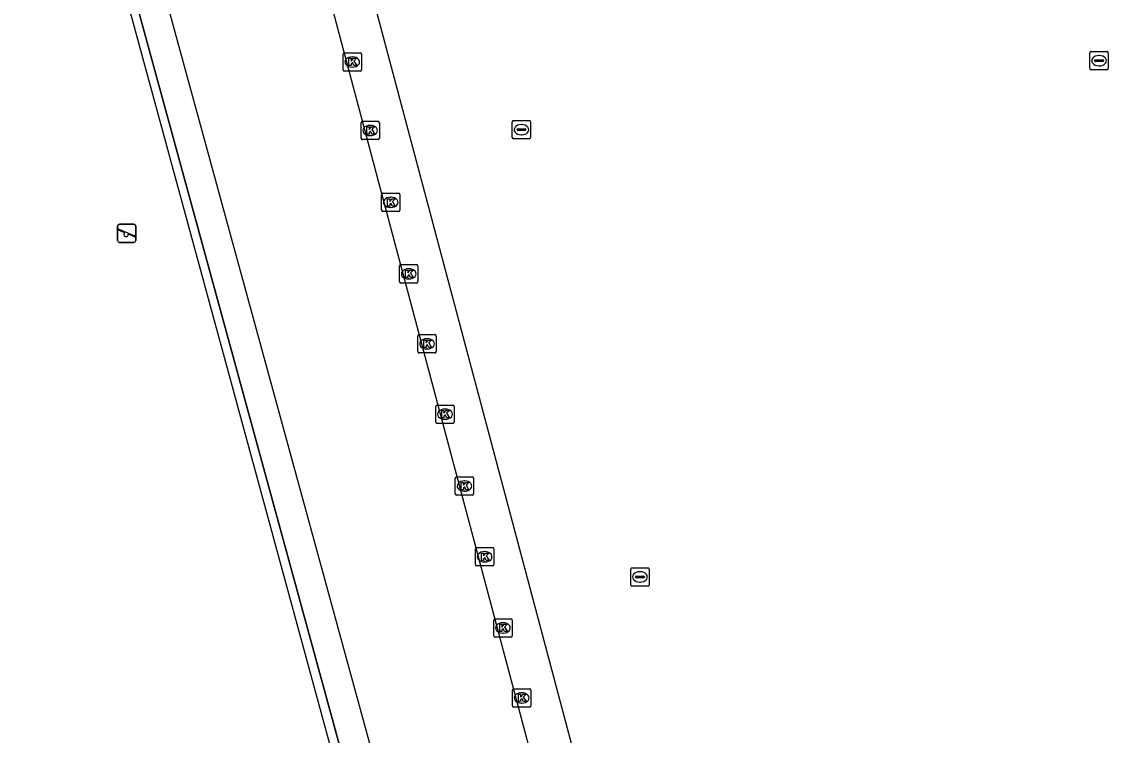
# Model space of a CAD drawing. Extents: x 159053 to 160041, y 380450 to 381422.
# Drawn here: x 159553.7 to 159613, y 380680.4 to 380719.2 of the extents above; entities that cross this region are included whole.
import ezdxf

# ---------------------------------------------------------------- set-up
doc = ezdxf.new("R2010")
doc.units = 0
for name, color, linetype in [('IMGEO_Groenvoorziening', 7, 'Continuous'), ('IMGEO_Hek', 7, 'Continuous'), ('IMGEO_Kolk', 7, 'Continuous'), ('IMGEO_Speelvoorziening', 7, 'Continuous'), ('IMGEO_Voetpad_open', 7, 'Continuous'), ('IMGEO_Waterleidingput', 7, 'Continuous')]:
    doc.layers.add(name, color=color, linetype=linetype)

msp = doc.modelspace()

# ---------------------------------------------------------------- linework, layer by layer
at = {"layer": 'IMGEO_Groenvoorziening'}
msp.add_lwpolyline([(159529.309, 380662.376), (159572.094, 380674.071), (159553.359, 380742.767), (159449.988, 380714.56), (159468.706, 380645.806), (159511.466, 380657.516)], dxfattribs=at)
at = {"layer": 'IMGEO_Hek'}
msp.add_lwpolyline([(159449.413, 380715.163), (159553.595, 380743.504), (159572.753, 380673.566), (159529.481, 380661.752)], dxfattribs=at)
at = {"layer": 'IMGEO_Kolk'}
for p, q in [((159571.236, 380716.625), (159571.236, 380717.477)), ((159571.311, 380717.551), (159572.163, 380717.551)), ((159572.237, 380717.477), (159572.237, 380716.625)), ((159571.724, 380717.331), (159571.749, 380717.331)), ((159572.163, 380716.551), (159571.311, 380716.551)), ((159571.747, 380716.771), (159571.722, 380716.771)), ((159572.216, 380712.891), (159572.216, 380713.743)), ((159572.291, 380713.817), (159573.143, 380713.817)), ((159572.704, 380713.597), (159572.729, 380713.597)), ((159573.217, 380713.743), (159573.217, 380712.891)), ((159573.143, 380712.817), (159572.291, 380712.817)), ((159572.727, 380713.037), (159572.702, 380713.037)), ((159573.338, 380708.974), (159573.338, 380709.826)), ((159573.413, 380709.9), (159574.265, 380709.9)), ((159574.339, 380709.826), (159574.339, 380708.974)), ((159573.826, 380709.68), (159573.851, 380709.68)), ((159574.265, 380708.9), (159573.413, 380708.9)), ((159573.849, 380709.12), (159573.824, 380709.12)), ((159574.317, 380705.077), (159574.317, 380705.929)), ((159574.392, 380706.003), (159575.244, 380706.003)), ((159574.805, 380705.783), (159574.83, 380705.783)), ((159575.318, 380705.929), (159575.318, 380705.077)), ((159575.244, 380705.003), (159574.392, 380705.003)), ((159574.828, 380705.223), (159574.803, 380705.223)), ((159575.317, 380701.262), (159575.317, 380702.114)), ((159575.392, 380702.188), (159576.244, 380702.188)), ((159576.318, 380702.114), (159576.318, 380701.262)), ((159575.805, 380701.968), (159575.83, 380701.968)), ((159576.244, 380701.188), (159575.392, 380701.188)), ((159575.828, 380701.408), (159575.803, 380701.408)), ((159576.296, 380697.426), (159576.296, 380698.278)), ((159576.371, 380698.352), (159577.223, 380698.352)), ((159576.784, 380698.132), (159576.809, 380698.132)), ((159577.297, 380698.278), (159577.297, 380697.426)), ((159577.223, 380697.352), (159576.371, 380697.352)), ((159576.807, 380697.572), (159576.782, 380697.572)), ((159577.357, 380693.509), (159577.357, 380694.361)), ((159577.432, 380694.435), (159578.284, 380694.435)), ((159578.358, 380694.361), (159578.358, 380693.509)), ((159577.845, 380694.215), (159577.87, 380694.215)), ((159578.284, 380693.435), (159577.432, 380693.435)), ((159577.868, 380693.655), (159577.843, 380693.655)), ((159578.459, 380689.653), (159578.459, 380690.505)), ((159578.534, 380690.579), (159579.386, 380690.579)), ((159578.947, 380690.359), (159578.972, 380690.359)), ((159579.46, 380690.505), (159579.46, 380689.653)), ((159579.386, 380689.579), (159578.534, 380689.579)), ((159578.97, 380689.799), (159578.945, 380689.799)), ((159579.459, 380685.776), (159579.459, 380686.628)), ((159579.534, 380686.702), (159580.386, 380686.702)), ((159580.46, 380686.628), (159580.46, 380685.776)), ((159579.947, 380686.482), (159579.972, 380686.482)), ((159580.386, 380685.702), (159579.534, 380685.702)), ((159579.97, 380685.922), (159579.945, 380685.922)), ((159580.479, 380681.961), (159580.479, 380682.813)), ((159580.554, 380682.887), (159581.406, 380682.887)), ((159580.967, 380682.667), (159580.992, 380682.667)), ((159581.48, 380682.813), (159581.48, 380681.961)), ((159581.406, 380681.887), (159580.554, 380681.887)), ((159580.99, 380682.107), (159580.965, 380682.107))]:
    msp.add_line(p, q, dxfattribs=at)
for points in [[(159571.236, 380716.625), (159571.236, 380717.477)], [(159571.311, 380717.551), (159572.163, 380717.551)], [(159572.237, 380717.477), (159572.237, 380716.625)], [(159571.557, 380717.251), (159571.68, 380717.251), (159571.68, 380717.1), (159571.81, 380717.251), (159571.974, 380717.251), (159571.828, 380717.1), (159571.981, 380716.851), (159571.829, 380716.851), (159571.744, 380717.015), (159571.68, 380716.948), (159571.68, 380716.851), (159571.557, 380716.851), (159571.557, 380717.251)], [(159572.163, 380716.551), (159571.311, 380716.551)], [(159572.216, 380712.891), (159572.216, 380713.743)], [(159572.291, 380713.817), (159573.143, 380713.817)], [(159572.537, 380713.517), (159572.66, 380713.517), (159572.66, 380713.366), (159572.79, 380713.517), (159572.954, 380713.517), (159572.808, 380713.366), (159572.961, 380713.117), (159572.809, 380713.117), (159572.724, 380713.281), (159572.66, 380713.214), (159572.66, 380713.117), (159572.537, 380713.117), (159572.537, 380713.517)], [(159573.217, 380713.743), (159573.217, 380712.891)], [(159573.143, 380712.817), (159572.291, 380712.817)], [(159573.338, 380708.974), (159573.338, 380709.826)], [(159573.413, 380709.9), (159574.265, 380709.9)], [(159574.339, 380709.826), (159574.339, 380708.974)], [(159573.659, 380709.6), (159573.782, 380709.6), (159573.782, 380709.449), (159573.912, 380709.6), (159574.076, 380709.6), (159573.93, 380709.449), (159574.083, 380709.2), (159573.931, 380709.2), (159573.846, 380709.364), (159573.782, 380709.297), (159573.782, 380709.2), (159573.659, 380709.2), (159573.659, 380709.6)], [(159574.265, 380708.9), (159573.413, 380708.9)], [(159574.317, 380705.077), (159574.317, 380705.929)], [(159574.392, 380706.003), (159575.244, 380706.003)], [(159574.638, 380705.703), (159574.761, 380705.703), (159574.761, 380705.552), (159574.891, 380705.703), (159575.055, 380705.703), (159574.909, 380705.552), (159575.062, 380705.303), (159574.91, 380705.303), (159574.825, 380705.467), (159574.761, 380705.4), (159574.761, 380705.303), (159574.638, 380705.303), (159574.638, 380705.703)], [(159575.318, 380705.929), (159575.318, 380705.077)], [(159575.244, 380705.003), (159574.392, 380705.003)], [(159575.317, 380701.262), (159575.317, 380702.114)], [(159575.392, 380702.188), (159576.244, 380702.188)], [(159576.318, 380702.114), (159576.318, 380701.262)], [(159575.638, 380701.888), (159575.761, 380701.888), (159575.761, 380701.737), (159575.891, 380701.888), (159576.055, 380701.888), (159575.909, 380701.737), (159576.062, 380701.488), (159575.91, 380701.488), (159575.825, 380701.652), (159575.761, 380701.585), (159575.761, 380701.488), (159575.638, 380701.488), (159575.638, 380701.888)], [(159576.244, 380701.188), (159575.392, 380701.188)], [(159576.296, 380697.426), (159576.296, 380698.278)], [(159576.371, 380698.352), (159577.223, 380698.352)], [(159576.617, 380698.052), (159576.74, 380698.052), (159576.74, 380697.901), (159576.87, 380698.052), (159577.034, 380698.052), (159576.888, 380697.901), (159577.041, 380697.652), (159576.889, 380697.652), (159576.804, 380697.816), (159576.74, 380697.749), (159576.74, 380697.652), (159576.617, 380697.652), (159576.617, 380698.052)], [(159577.297, 380698.278), (159577.297, 380697.426)], [(159577.223, 380697.352), (159576.371, 380697.352)], [(159577.357, 380693.509), (159577.357, 380694.361)], [(159577.432, 380694.435), (159578.284, 380694.435)], [(159578.358, 380694.361), (159578.358, 380693.509)], [(159577.678, 380694.135), (159577.801, 380694.135), (159577.801, 380693.984), (159577.931, 380694.135), (159578.095, 380694.135), (159577.949, 380693.984), (159578.102, 380693.735), (159577.95, 380693.735), (159577.865, 380693.899), (159577.801, 380693.832), (159577.801, 380693.735), (159577.678, 380693.735), (159577.678, 380694.135)], [(159578.284, 380693.435), (159577.432, 380693.435)], [(159578.459, 380689.653), (159578.459, 380690.505)], [(159578.534, 380690.579), (159579.386, 380690.579)], [(159578.78, 380690.279), (159578.903, 380690.279), (159578.903, 380690.128), (159579.033, 380690.279), (159579.197, 380690.279), (159579.051, 380690.128), (159579.204, 380689.879), (159579.052, 380689.879), (159578.967, 380690.043), (159578.903, 380689.976), (159578.903, 380689.879), (159578.78, 380689.879), (159578.78, 380690.279)], [(159579.46, 380690.505), (159579.46, 380689.653)], [(159579.386, 380689.579), (159578.534, 380689.579)], [(159579.459, 380685.776), (159579.459, 380686.628)], [(159579.534, 380686.702), (159580.386, 380686.702)], [(159580.46, 380686.628), (159580.46, 380685.776)], [(159579.78, 380686.402), (159579.903, 380686.402), (159579.903, 380686.251), (159580.033, 380686.402), (159580.197, 380686.402), (159580.051, 380686.251), (159580.204, 380686.002), (159580.052, 380686.002), (159579.967, 380686.166), (159579.903, 380686.099), (159579.903, 380686.002), (159579.78, 380686.002), (159579.78, 380686.402)], [(159580.386, 380685.702), (159579.534, 380685.702)], [(159580.479, 380681.961), (159580.479, 380682.813)], [(159580.554, 380682.887), (159581.406, 380682.887)], [(159580.8, 380682.587), (159580.923, 380682.587), (159580.923, 380682.436), (159581.053, 380682.587), (159581.217, 380682.587), (159581.071, 380682.436), (159581.224, 380682.187), (159581.072, 380682.187), (159580.987, 380682.351), (159580.923, 380682.284), (159580.923, 380682.187), (159580.8, 380682.187), (159580.8, 380682.587)], [(159581.48, 380682.813), (159581.48, 380681.961)], [(159581.406, 380681.887), (159580.554, 380681.887)]]:
    msp.add_lwpolyline(points, dxfattribs=at)
for centre, start, end in [((159571.313, 380717.475), 91.55205, 178.44795), ((159571.313, 380717.475), 91.55205, 178.44795), ((159572.161, 380717.475), 1.55205, 88.44795), ((159572.161, 380717.475), 1.55205, 88.44795), ((159571.313, 380716.627), 181.55205, 268.44795), ((159571.313, 380716.627), 181.55205, 268.44795), ((159572.161, 380716.627), 271.55205, 358.44795), ((159572.161, 380716.627), 271.55205, 358.44795), ((159572.293, 380713.741), 91.55205, 178.44795), ((159572.293, 380713.741), 91.55205, 178.44795), ((159573.141, 380713.741), 1.55205, 88.44795), ((159573.141, 380713.741), 1.55205, 88.44795), ((159572.293, 380712.893), 181.55205, 268.44795), ((159572.293, 380712.893), 181.55205, 268.44795), ((159573.141, 380712.893), 271.55205, 358.44795), ((159573.141, 380712.893), 271.55205, 358.44795), ((159573.415, 380709.824), 91.55205, 178.44795), ((159573.415, 380709.824), 91.55205, 178.44795), ((159574.263, 380709.824), 1.55205, 88.44795), ((159574.263, 380709.824), 1.55205, 88.44795), ((159573.415, 380708.976), 181.55205, 268.44795), ((159573.415, 380708.976), 181.55205, 268.44795), ((159574.263, 380708.976), 271.55205, 358.44795), ((159574.263, 380708.976), 271.55205, 358.44795), ((159574.394, 380705.927), 91.55205, 178.44795), ((159574.394, 380705.927), 91.55205, 178.44795), ((159575.242, 380705.927), 1.55205, 88.44795), ((159575.242, 380705.927), 1.55205, 88.44795), ((159574.394, 380705.079), 181.55205, 268.44795), ((159574.394, 380705.079), 181.55205, 268.44795), ((159575.242, 380705.079), 271.55205, 358.44795), ((159575.242, 380705.079), 271.55205, 358.44795), ((159575.394, 380702.112), 91.55205, 178.44795), ((159575.394, 380702.112), 91.55205, 178.44795), ((159576.242, 380702.112), 1.55205, 88.44795), ((159576.242, 380702.112), 1.55205, 88.44795), ((159575.394, 380701.264), 181.55205, 268.44795), ((159575.394, 380701.264), 181.55205, 268.44795), ((159576.242, 380701.264), 271.55205, 358.44795), ((159576.242, 380701.264), 271.55205, 358.44795), ((159576.373, 380698.276), 91.55205, 178.44795), ((159576.373, 380698.276), 91.55205, 178.44795), ((159577.221, 380698.276), 1.55205, 88.44795), ((159577.221, 380698.276), 1.55205, 88.44795), ((159576.373, 380697.428), 181.55205, 268.44795), ((159576.373, 380697.428), 181.55205, 268.44795), ((159577.221, 380697.428), 271.55205, 358.44795), ((159577.221, 380697.428), 271.55205, 358.44795), ((159577.434, 380694.359), 91.55205, 178.44795), ((159577.434, 380694.359), 91.55205, 178.44795), ((159578.282, 380694.359), 1.55205, 88.44795), ((159578.282, 380694.359), 1.55205, 88.44795), ((159577.434, 380693.511), 181.55205, 268.44795), ((159577.434, 380693.511), 181.55205, 268.44795), ((159578.282, 380693.511), 271.55205, 358.44795), ((159578.282, 380693.511), 271.55205, 358.44795), ((159578.536, 380690.503), 91.55205, 178.44795), ((159578.536, 380690.503), 91.55205, 178.44795), ((159579.384, 380690.503), 1.55205, 88.44795), ((159579.384, 380690.503), 1.55205, 88.44795), ((159578.536, 380689.655), 181.55205, 268.44795), ((159578.536, 380689.655), 181.55205, 268.44795), ((159579.384, 380689.655), 271.55205, 358.44795), ((159579.384, 380689.655), 271.55205, 358.44795), ((159579.536, 380686.626), 91.55205, 178.44795), ((159579.536, 380686.626), 91.55205, 178.44795), ((159580.384, 380686.626), 1.55205, 88.44795), ((159580.384, 380686.626), 1.55205, 88.44795), ((159579.536, 380685.778), 181.55205, 268.44795), ((159579.536, 380685.778), 181.55205, 268.44795), ((159580.384, 380685.778), 271.55205, 358.44795), ((159580.384, 380685.778), 271.55205, 358.44795), ((159580.556, 380682.811), 91.55205, 178.44795), ((159580.556, 380682.811), 91.55205, 178.44795), ((159581.404, 380682.811), 1.55205, 88.44795), ((159581.404, 380682.811), 1.55205, 88.44795), ((159580.556, 380681.963), 181.55205, 268.44795), ((159580.556, 380681.963), 181.55205, 268.44795), ((159581.404, 380681.963), 271.55205, 358.44795), ((159581.404, 380681.963), 271.55205, 358.44795)]:
    msp.add_arc(centre, 0.0765, start, end, dxfattribs=at)
for centre, major_axis, ratio, start_param, end_param in [((159571.723, 380717.051), (-0.387, 0.002), 0.722429, 4.712389, 7.853982), ((159571.748, 380717.051), (-0.39, 0.002), 0.717154, 1.570796, 4.712389), ((159572.703, 380713.317), (-0.387, 0.002), 0.722429, 4.712389, 7.853982), ((159572.728, 380713.317), (-0.39, 0.002), 0.717154, 1.570796, 4.712389), ((159573.825, 380709.4), (-0.387, 0.002), 0.722429, 4.712389, 7.853982), ((159573.85, 380709.4), (-0.39, 0.002), 0.717154, 1.570796, 4.712389), ((159574.804, 380705.503), (-0.387, 0.002), 0.722429, 4.712389, 7.853982), ((159574.829, 380705.503), (-0.39, 0.002), 0.717154, 1.570796, 4.712389), ((159575.804, 380701.688), (-0.387, 0.002), 0.722429, 4.712389, 7.853982), ((159575.829, 380701.688), (-0.39, 0.002), 0.717154, 1.570796, 4.712389), ((159576.783, 380697.852), (-0.387, 0.002), 0.722429, 4.712389, 7.853982), ((159576.808, 380697.852), (-0.39, 0.002), 0.717154, 1.570796, 4.712389), ((159577.844, 380693.935), (-0.387, 0.002), 0.722429, 4.712389, 7.853982), ((159577.869, 380693.935), (-0.39, 0.002), 0.717154, 1.570796, 4.712389), ((159578.946, 380690.079), (-0.387, 0.002), 0.722429, 4.712389, 7.853982), ((159578.971, 380690.079), (-0.39, 0.002), 0.717154, 1.570796, 4.712389), ((159579.946, 380686.202), (-0.387, 0.002), 0.722429, 4.712389, 7.853982), ((159579.971, 380686.202), (-0.39, 0.002), 0.717154, 1.570796, 4.712389), ((159580.966, 380682.387), (-0.387, 0.002), 0.722429, 4.712389, 7.853982), ((159580.991, 380682.387), (-0.39, 0.002), 0.717154, 1.570796, 4.712389)]:
    msp.add_ellipse(centre, major_axis=major_axis, ratio=ratio, start_param=start_param, end_param=end_param, dxfattribs=at)
at = {"layer": 'IMGEO_Speelvoorziening'}
for p, q in [((159558.933, 380707.311), (159558.933, 380708.111)), ((159558.933, 380708.111), (159558.933, 380707.311)), ((159559.033, 380708.211), (159559.823, 380708.211)), ((159559.823, 380708.211), (159559.033, 380708.211)), ((159559.923, 380708.111), (159559.923, 380707.311)), ((159559.923, 380707.311), (159559.923, 380708.111)), ((159559.316, 380707.739), (159558.977, 380707.876)), ((159559.002, 380707.936), (159559.878, 380707.583)), ((159559.854, 380707.523), (159559.514, 380707.66)), ((159559.823, 380707.211), (159559.033, 380707.211)), ((159559.033, 380707.211), (159559.823, 380707.211))]:
    msp.add_line(p, q, dxfattribs=at)
for centre, radius, start, end in [((159559.033, 380708.111), 0.1, 90, 180), ((159559.033, 380708.111), 0.1, 90, 180), ((159559.823, 380708.111), 0.1, 0, 90), ((159559.823, 380708.111), 0.1, 360, 90), ((159558.99, 380707.906), 0.0327, 68.07798, 248.07798), ((159559.395, 380707.649), 0.12, 130.99278, 5.16318), ((159559.866, 380707.553), 0.0327, 248.07798, 68.07798), ((159559.033, 380707.311), 0.1, 180, 270), ((159559.033, 380707.311), 0.1, 180, 270), ((159559.823, 380707.311), 0.1, 270, 0), ((159559.823, 380707.311), 0.1, 270, 0)]:
    msp.add_arc(centre, radius, start, end, dxfattribs=at)
at = {"layer": 'IMGEO_Voetpad_open'}
for points in [[(159562.896, 380751.667), (159564.456, 380752.092), (159585.769, 380672.062), (159585.889, 380671.612)], [(159555.263, 380743.589), (159563.74, 380745.879), (159582.205, 380676.582), (159574.184, 380674.445), (159555.263, 380743.589)], [(159529.481, 380661.752), (159572.753, 380673.566), (159553.595, 380743.504), (159449.413, 380715.163)]]:
    msp.add_lwpolyline(points, dxfattribs=at)
at = {"layer": 'IMGEO_Waterleidingput'}
for p, q in [((159611.983, 380716.694), (159611.983, 380717.546)), ((159612.058, 380717.62), (159612.91, 380717.62)), ((159612.984, 380717.546), (159612.984, 380716.694)), ((159612.242, 380717.114), (159612.242, 380717.126)), ((159612.68, 380717.077), (159612.282, 380717.077)), ((159612.285, 380717.163), (159612.683, 380717.163)), ((159612.494, 380716.84), (159612.469, 380716.84)), ((159612.471, 380717.4), (159612.496, 380717.4)), ((159612.726, 380717.126), (159612.726, 380717.114)), ((159612.91, 380716.62), (159612.058, 380716.62)), ((159580.467, 380712.934), (159580.467, 380713.786)), ((159580.542, 380713.86), (159581.394, 380713.86)), ((159580.726, 380713.354), (159580.726, 380713.366)), ((159581.164, 380713.317), (159580.766, 380713.317)), ((159580.769, 380713.403), (159581.167, 380713.403)), ((159580.955, 380713.64), (159580.98, 380713.64)), ((159581.21, 380713.366), (159581.21, 380713.354)), ((159581.468, 380713.786), (159581.468, 380712.934)), ((159581.394, 380712.86), (159580.542, 380712.86)), ((159580.978, 380713.08), (159580.953, 380713.08)), ((159586.933, 380688.556), (159586.933, 380689.408)), ((159587.008, 380689.482), (159587.86, 380689.482)), ((159587.192, 380688.976), (159587.192, 380688.988)), ((159587.235, 380689.025), (159587.633, 380689.025)), ((159587.421, 380689.262), (159587.446, 380689.262)), ((159587.676, 380688.988), (159587.676, 380688.976)), ((159587.934, 380689.408), (159587.934, 380688.556)), ((159587.86, 380688.482), (159587.008, 380688.482)), ((159587.63, 380688.939), (159587.232, 380688.939)), ((159587.444, 380688.702), (159587.419, 380688.702))]:
    msp.add_line(p, q, dxfattribs=at)
for points in [[(159611.983, 380716.694), (159611.983, 380717.546)], [(159612.058, 380717.62), (159612.91, 380717.62)], [(159612.984, 380717.546), (159612.984, 380716.694)], [(159612.91, 380716.62), (159612.058, 380716.62)], [(159580.467, 380712.934), (159580.467, 380713.786)], [(159580.542, 380713.86), (159581.394, 380713.86)], [(159581.468, 380713.786), (159581.468, 380712.934)], [(159581.394, 380712.86), (159580.542, 380712.86)], [(159586.933, 380688.556), (159586.933, 380689.408)], [(159587.008, 380689.482), (159587.86, 380689.482)], [(159587.934, 380689.408), (159587.934, 380688.556)], [(159587.86, 380688.482), (159587.008, 380688.482)]]:
    msp.add_lwpolyline(points, dxfattribs=at)
for centre, radius, start, end in [((159612.06, 380717.544), 0.0765, 91.55205, 178.44795), ((159612.06, 380717.544), 0.0765, 91.55205, 178.44795), ((159612.908, 380717.544), 0.0765, 1.55205, 88.44795), ((159612.908, 380717.544), 0.0765, 1.55205, 88.44795), ((159612.282, 380717.123), 0.0403, 85.87752, 175.75265), ((159612.279, 380717.113), 0.0366, 178.93798, 274.71019), ((159612.683, 380717.12), 0.043, 264.86636, 352.45326), ((159612.687, 380717.125), 0.0386, 1.73085, 96.63898), ((159612.06, 380716.696), 0.0765, 181.55205, 268.44795), ((159612.06, 380716.696), 0.0765, 181.55205, 268.44795), ((159612.908, 380716.696), 0.0765, 271.55205, 358.44795), ((159612.908, 380716.696), 0.0765, 271.55205, 358.44795), ((159580.544, 380713.784), 0.0765, 91.55205, 178.44795), ((159580.544, 380713.784), 0.0765, 91.55205, 178.44795), ((159580.766, 380713.363), 0.0403, 85.87752, 175.75265), ((159580.763, 380713.353), 0.0366, 178.93798, 274.71019), ((159581.167, 380713.36), 0.043, 264.86636, 352.45326), ((159581.171, 380713.365), 0.0386, 1.73085, 96.63898), ((159581.392, 380713.784), 0.0765, 1.55205, 88.44795), ((159581.392, 380713.784), 0.0765, 1.55205, 88.44795), ((159580.544, 380712.936), 0.0765, 181.55205, 268.44795), ((159580.544, 380712.936), 0.0765, 181.55205, 268.44795), ((159581.392, 380712.936), 0.0765, 271.55205, 358.44795), ((159581.392, 380712.936), 0.0765, 271.55205, 358.44795), ((159587.01, 380689.406), 0.0765, 91.55205, 178.44795), ((159587.01, 380689.406), 0.0765, 91.55205, 178.44795), ((159587.232, 380688.985), 0.0403, 85.87752, 175.75265), ((159587.229, 380688.975), 0.0366, 178.93798, 274.71019), ((159587.633, 380688.982), 0.043, 264.86636, 352.45326), ((159587.637, 380688.987), 0.0386, 1.73085, 96.63898), ((159587.858, 380689.406), 0.0765, 1.55205, 88.44795), ((159587.858, 380689.406), 0.0765, 1.55205, 88.44795), ((159587.01, 380688.558), 0.0765, 181.55205, 268.44795), ((159587.01, 380688.558), 0.0765, 181.55205, 268.44795), ((159587.858, 380688.558), 0.0765, 271.55205, 358.44795), ((159587.858, 380688.558), 0.0765, 271.55205, 358.44795)]:
    msp.add_arc(centre, radius, start, end, dxfattribs=at)
for centre, major_axis, ratio, start_param, end_param in [((159612.47, 380717.12), (-0.387, 0.002), 0.722429, 4.712389, 7.853982), ((159612.495, 380717.12), (-0.39, 0.002), 0.717154, 1.570796, 4.712389), ((159580.954, 380713.36), (-0.387, 0.002), 0.722429, 4.712389, 7.853982), ((159580.979, 380713.36), (-0.39, 0.002), 0.717154, 1.570796, 4.712389), ((159587.42, 380688.982), (-0.387, 0.002), 0.722429, 4.712389, 7.853982), ((159587.445, 380688.982), (-0.39, 0.002), 0.717154, 1.570796, 4.712389)]:
    msp.add_ellipse(centre, major_axis=major_axis, ratio=ratio, start_param=start_param, end_param=end_param, dxfattribs=at)

doc.saveas('drawing.dxf')
